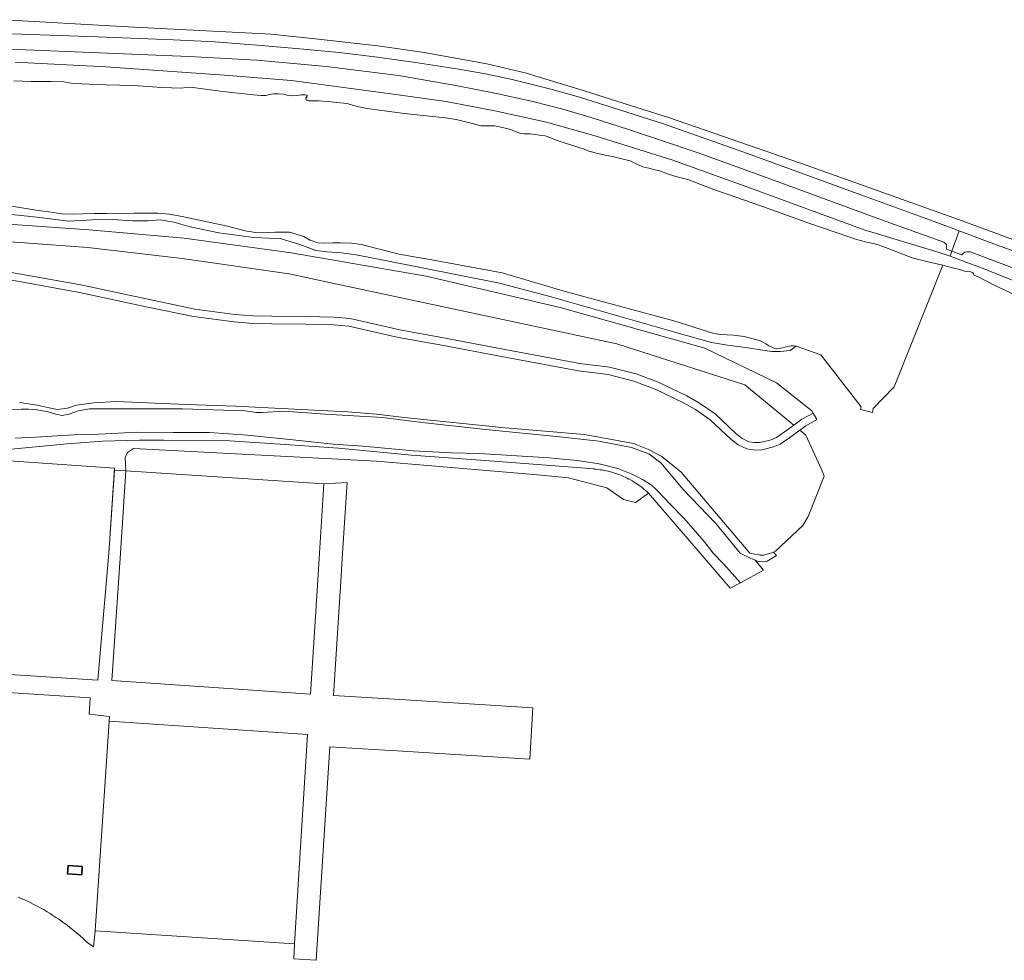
# Model space of a CAD drawing. Header units: metres. Extents: x 152610 to 160096, y 456114 to 462495.
# Tile 900 of 938: x 158544 to 158713, y 461430 to 461592. Entities that reach past the tile are written whole.
import ezdxf

# ---------------------------------------------------------------- set-up
doc = ezdxf.new("R2010")
doc.units = ezdxf.units.M
doc.header["$LTSCALE"] = 0.5
for name, color, linetype, lineweight in [('B-PV-GR-BEPLANTING_CULTUUR_BOSPLANTSOEN-GV', 251, 'CONTINUOUS', 18), ('B-PV-GW-TALUD_KRUIN-G', 251, 'CONTINUOUS', 18), ('B-PV-OG-TERREIN_BEGROEID-GV', 251, 'CONTINUOUS', 18), ('B-PV-OG-TERREIN_OEVER-GV', 251, 'CONTINUOUS', 18), ('B-PV-OG-WATER_SLOOT-GV', 251, 'CONTINUOUS', 18), ('B-PV-VH-GESLOTENVERHARDING_ASFALT-GV', 251, 'CONTINUOUS', 18), ('B-PV-VH-ONVERHARD_ZAND-GV', 251, 'CONTINUOUS', 18), ('B-XX-GR-BEPLANTING_CULTUUR_BOSPLANTSOEN-GV', 252, 'CONTINUOUS', 18), ('B-XX-IE-TERREINAFSCHEIDING_KUNSTMATIG_HEKWERK-G', 252, 'IE-TERREINAFSCHEIDING-KUNSTMATIG', 18), ('B-XX-OG-BEBOUWING-GV', 6, 'CONTINUOUS', 35), ('B-XX-OG-TERREIN_CULTUURSCHEIDING-GV', 252, 'CONTINUOUS', 18), ('B-XX-OG-TERREIN_ONBEGROEID-GV', 252, 'CONTINUOUS', 18), ('B-XX-OG-WATER_SLOOT-GV', 252, 'CONTINUOUS', 18), ('B-XX-VH-VERHARDING_TEGEL-GV', 252, 'CONTINUOUS', 18)]:
    doc.layers.add(name, color=color, linetype=linetype, lineweight=lineweight)
doc.linetypes.add('IE-TERREINAFSCHEIDING-KUNSTMATIG', pattern='A,4,[82,NLCS.SHX,S=0.75,R=90,X=0,Y=0],4,-2', length=10)

msp = doc.modelspace()

# ---------------------------------------------------------------- linework, layer by layer
at = {"layer": 'B-PV-GR-BEPLANTING_CULTUUR_BOSPLANTSOEN-GV', "flags": 128}
for points in [[(158540.465, 461553.587), (158556.028, 461552.463), (158572.223, 461550.576), (158590.605, 461547.929), (158598.013, 461546.302), (158646.793, 461535.899), (158668.742, 461528.886), (158677.155, 461521.965), (158678.519, 461522.962), (158680.469, 461524.042), (158680.255, 461524.405), (158674.19, 461529.224), (158661.905, 461535.157), (158637.086, 461542.155), (158614.109, 461547.553), (158590.945, 461551.513), (158572.553, 461554.061), (158556.311, 461555.45), (158540.748, 461556.574)], [(158542.939, 461548.158), (158554.88, 461546.018), (158566.611, 461543.506), (158574.428, 461541.885), (158581.283, 461540.962), (158584.374, 461540.723), (158587.625, 461540.662), (158593.463, 461540.577), (158598.256, 461540.462), (158601.045, 461540.26), (158609.586, 461538.302), (158617.045, 461536.969), (158627.274, 461535.008), (158640.433, 461532.542), (158645.53, 461531.907), (158650.129, 461530.742), (158653.892, 461529.347), (158658.826, 461526.972), (158660.99, 461525.74), (158663.65, 461523.904), (158667.213, 461520.537), (158668.313, 461519.682), (158669.466, 461519.128), (158670.301, 461519.002), (158671.296, 461518.982), (158671.829, 461519.105), (158673.287, 461519.457), (158674.212, 461519.827), (158675.707, 461520.907), (158677.155, 461521.965), (158668.742, 461528.886), (158646.793, 461535.899), (158598.013, 461546.302), (158590.605, 461547.929), (158572.223, 461550.576), (158556.028, 461552.463), (158540.465, 461553.587)], [(158544.352, 461525.87), (158547.377, 461525.389), (158549.407, 461524.91), (158550.793, 461524.664), (158552.558, 461524.891), (158554.111, 461525.372), (158557.108, 461525.797), (158560.935, 461526.043), (158572.962, 461525.516), (158581.447, 461525.211), (158586.972, 461524.919), (158600.633, 461524.252), (158605.583, 461523.837), (158610.343, 461523.257), (158627.643, 461521.498), (158641.25, 461520.333), (158649.638, 461518.791), (158652.206, 461517.796), (158654.548, 461516.6), (158657.847, 461513.911), (158669.596, 461500), (158670.466, 461499.8), (158671.368, 461499.653), (158671.979, 461499.656), (158673.214, 461499.984), (158673.676, 461500.179), (158674.022, 461500.325), (158678.687, 461504.765), (158679.596, 461506.267), (158682.355, 461513.219), (158681.962, 461514.258), (158679.249, 461520.243), (158678.192, 461521.113), (158676.471, 461519.856), (158674.844, 461518.68), (158673.683, 461518.215), (158672.128, 461517.839), (158671.431, 461517.679), (158670.19, 461517.704), (158669.079, 461517.872), (158667.625, 461518.57), (158666.366, 461519.55), (158662.83, 461522.891), (158660.298, 461524.638), (158658.221, 461525.819), (158653.383, 461528.149), (158649.742, 461529.498), (158645.289, 461530.628), (158640.233, 461531.257), (158627.032, 461533.731), (158616.808, 461535.691), (158609.326, 461537.028), (158600.852, 461538.97), (158598.194, 461539.163), (158593.438, 461539.277), (158587.604, 461539.362), (158584.312, 461539.424), (158581.146, 461539.668), (158574.209, 461540.602), (158566.343, 461542.234), (158554.629, 461544.743), (158542.727, 461546.876)]]:
    msp.add_lwpolyline(points, dxfattribs=at)
at = {"layer": 'B-PV-GW-TALUD_KRUIN-G', "flags": 128}
msp.add_lwpolyline([(158540.465, 461553.587), (158556.028, 461552.463), (158572.223, 461550.576), (158590.605, 461547.929), (158598.013, 461546.302), (158646.793, 461535.899), (158668.742, 461528.886), (158677.155, 461521.965)], dxfattribs=at)
at = {"layer": 'B-PV-OG-TERREIN_BEGROEID-GV', "flags": 128}
for points in [[(158726.24, 461549.559), (158705.4, 461557.249), (158679.466, 461566.498), (158663.631, 461572.027), (158655.679, 461574.746), (158640.109, 461579.688), (158632.763, 461581.91), (158631.286, 461582.357), (158624.485, 461583.955), (158613.759, 461585.882), (158605.82, 461587.038), (158595.553, 461588.182), (158587.525, 461589.037), (158561.896, 461590.372), (158541.813, 461591.531)], [(158530.929, 461589.531), (158544.573, 461589.03), (158557.719, 461588.595), (158570.74, 461588.06), (158577.852, 461587.711), (158585.816, 461587.129), (158592.394, 461586.545), (158599.15, 461585.895), (158605.751, 461585.079), (158612.287, 461584.169), (158619.723, 461583.02), (158624.251, 461582.215), (158628.874, 461581.256), (158635.728, 461579.569), (158640.38, 461578.238), (158647.286, 461576.083), (158654.783, 461573.654), (158669.221, 461568.579), (158688.652, 461561.502), (158701.249, 461556.917), (158705.518, 461555.309), (158710.379, 461553.478), (158725.964, 461547.766)], [(158543.611, 461584.224), (158559.155, 461583.44), (158579.489, 461582.034), (158590.999, 461581.117), (158608.032, 461578.796), (158617.498, 461577.499), (158625.898, 461575.921), (158634.729, 461573.922), (158643.245, 461571.532), (158656.253, 461567.497), (158669.276, 461562.805), (158689.222, 461555.489), (158702.114, 461551.587), (158703.957, 461550.936), (158703.973, 461550.93), (158704.278, 461551.793), (158703.324, 461552.133), (158703.346, 461552.977), (158702.905, 461553.342), (158692.207, 461557.2), (158672.125, 461564.58), (158660.569, 461568.742), (158654.474, 461570.83), (158648.829, 461572.68), (158642.566, 461574.707), (158637.559, 461576.194), (158632.386, 461577.498), (158626.136, 461578.893), (158619.168, 461580.242), (158609.359, 461581.979), (158597.003, 461583.504), (158585.049, 461584.587), (158573.4, 461585.23), (158548.293, 461586.227), (158524.962, 461587.184)], [(158722.004, 461546.212), (158707.411, 461551.709), (158706.866, 461551.719), (158706.489, 461551.646), (158706.317, 461551.555), (158705.998, 461551.181), (158704.278, 461551.793), (158703.973, 461550.93), (158704.731, 461550.663), (158706.117, 461550.173), (158709.472, 461548.898), (158719.518, 461544.905)]]:
    msp.add_lwpolyline(points, dxfattribs=at)
at = {"layer": 'B-PV-OG-TERREIN_OEVER-GV', "flags": 128}
for points in [[(158719.518, 461544.905), (158709.472, 461548.898), (158706.117, 461550.173), (158704.731, 461550.663), (158703.973, 461550.93), (158703.957, 461550.936), (158702.114, 461551.587), (158689.222, 461555.489), (158669.276, 461562.805), (158656.253, 461567.497), (158643.245, 461571.532), (158634.729, 461573.922), (158625.898, 461575.921), (158617.498, 461577.499), (158608.032, 461578.796), (158590.999, 461581.117), (158579.489, 461582.034), (158559.155, 461583.44), (158543.611, 461584.224)], [(158543.367, 461581.015), (158546.319, 461580.916), (158547.906, 461580.9), (158548.8, 461580.922), (158549.727, 461580.916), (158551.889, 461580.855), (158553.188, 461580.659), (158554.959, 461580.54), (158556.347, 461580.48), (158559.136, 461580.358), (158563.945, 461580.239), (158568.762, 461579.881), (158570.396, 461579.827), (158572.001, 461579.805), (158572.961, 461579.918), (158573.63, 461579.952), (158574.497, 461579.84), (158576.19, 461579.632), (158579.233, 461579.186), (158584.393, 461578.629), (158585.8, 461578.528), (158586.575, 461578.541), (158587.198, 461578.693), (158587.885, 461578.786), (158588.714, 461578.799), (158589.644, 461578.755), (158590.25, 461578.588), (158590.928, 461578.48), (158591.914, 461578.522), (158592.693, 461578.641), (158593.354, 461578.646), (158593.655, 461578.574), (158593.685, 461578.384), (158593.465, 461578.053), (158593.529, 461577.727), (158593.958, 461577.605), (158595.605, 461577.624), (158597.292, 461577.505), (158598.796, 461577.323), (158600.56, 461577.136), (158601.457, 461576.858), (158602.549, 461576.571), (158603.972, 461576.277), (158606.471, 461575.955), (158610.349, 461575.459), (158617.356, 461574.666), (158619.235, 461574.378), (158621.576, 461573.809), (158623.476, 461573.34), (158624.551, 461573.328), (158625.815, 461573.296), (158626.955, 461573.097), (158628.378, 461572.721), (158629.41, 461572.322), (158630.117, 461572.041), (158630.914, 461571.948), (158631.867, 461571.931), (158633.54, 461571.737), (158634.514, 461571.604), (158635.321, 461571.309), (158636.383, 461570.854), (158640.31, 461569.606), (158641.212, 461569.299), (158641.984, 461568.983), (158643.526, 461568.55), (158644.828, 461568.26), (158646.059, 461568.067), (158647.435, 461567.709), (158649.072, 461567.314), (158650.332, 461566.659), (158651.281, 461566.284), (158652.302, 461566.071), (158653.122, 461565.853), (158654.326, 461565.518), (158655.326, 461565.152), (158656.897, 461564.63), (158658.04, 461564.366), (158658.957, 461564.101), (158663.421, 461562.384), (158671.149, 461559.694), (158679.741, 461556.612), (158684.755, 461554.903), (158687.912, 461553.844), (158689.904, 461553.3), (158690.762, 461553.138), (158691.626, 461552.914), (158692.86, 461552.437), (158695.67, 461551.352), (158697.475, 461550.655), (158700.425, 461549.931), (158702.731, 461549.39), (158704.385, 461548.95), (158705.589, 461548.66), (158706.421, 461548.395), (158706.856, 461548.349), (158707.469, 461548.294), (158707.883, 461548.104), (158707.965, 461547.929), (158708.107, 461547.674), (158708.793, 461547.394), (158711.742, 461545.874), (158713.102, 461545.254), (158715.196, 461544.251)], [(158536.775, 461558.736), (158547.373, 461557.621), (158552.749, 461556.956), (158556.847, 461557.171), (158560.306, 461557.27), (158563.764, 461557.001), (158566.394, 461557.041), (158568.49, 461557.185), (158570.817, 461556.77), (158573.604, 461555.994), (158578.547, 461554.951), (158584.521, 461554.178), (158587.108, 461554.06), (158589.045, 461553.978), (158592.447, 461552.963), (158595.175, 461551.949), (158597.052, 461551.714), (158599.562, 461551.512), (158602.061, 461551.198), (158606.761, 461550.281), (158626.668, 461546.3), (158635.557, 461543.974), (158657.152, 461537.816), (158663.035, 461536.149), (158665.782, 461535.675), (158668.86, 461535.282), (158671.092, 461534.922), (158673.377, 461534.626), (158674.893, 461534.604), (158676.522, 461534.778), (158677.577, 461535.51), (158677.133, 461535.584), (158676.718, 461535.575), (158676.145, 461535.478), (158674.703, 461535.116), (158674.18, 461535.083), (158673.795, 461535.168), (158673.443, 461535.336), (158672.9, 461535.598), (158672.356, 461535.911), (158671.537, 461536.345), (158670.442, 461536.703), (158668.625, 461537.166), (158666.816, 461537.411), (158665.718, 461537.443), (158664.617, 461537.508), (158663.462, 461537.682), (158656.592, 461539.849), (158637.911, 461544.89), (158627.11, 461548.096), (158614.419, 461550.452), (158612.036, 461550.819), (158609.437, 461551.311), (158602.971, 461552.946), (158601.284, 461553.187), (158599.401, 461553.269), (158598.057, 461553.248), (158596.665, 461553.204), (158595.501, 461553.264), (158594.22, 461553.702), (158593.129, 461554.329), (158590.673, 461555.055), (158589.367, 461555.091), (158588.132, 461555.049), (158586.918, 461555.005), (158586.045, 461554.948), (158584.831, 461555.013), (158583.043, 461555.299), (158580.001, 461556.085), (158572.256, 461557.759), (158569.997, 461558.146), (158568.073, 461558.323), (158565.909, 461558.349), (158564.008, 461558.353), (158559.24, 461558.255), (158557.117, 461558.261), (158555.263, 461558.209), (158553.605, 461558.186), (158551.585, 461558.233), (158549.389, 461558.552), (158547.551, 461558.82), (158543.046, 461559.527)], [(158540.931, 461524.579), (158544.604, 461524.695), (158545.889, 461524.692), (158547.363, 461524.605), (158549.234, 461524.263), (158550.547, 461523.875), (158551.631, 461523.6), (158552.881, 461523.822), (158553.61, 461524.152), (158554.374, 461524.41), (158556.318, 461524.784), (158564.473, 461524.782), (158572.29, 461524.769), (158579.343, 461524.539), (158582.513, 461524.449), (158583.918, 461524.323), (158584.959, 461524.153), (158585.944, 461524.157), (158589.668, 461524.342), (158596.791, 461523.857), (158606.613, 461523.248), (158613.433, 461522.426), (158623.741, 461521.269), (158637.554, 461519.903), (158643.735, 461519.207), (158649.298, 461518.143), (158652.277, 461517.046), (158654.346, 461515.516), (158658.205, 461510.926), (158663.77, 461505.109), (158667.953, 461500), (158669.208, 461499.355), (158670.508, 461498.778), (158670.795, 461498.651), (158671.824, 461498.531), (158672.602, 461498.642), (158674.173, 461499.585), (158673.676, 461500.179), (158673.214, 461499.984), (158671.979, 461499.656), (158671.368, 461499.653), (158670.466, 461499.8), (158669.596, 461500), (158657.847, 461513.911), (158654.548, 461516.6), (158652.206, 461517.796), (158649.638, 461518.791), (158641.25, 461520.333), (158627.643, 461521.498), (158610.343, 461523.257), (158605.583, 461523.837), (158600.633, 461524.252), (158586.972, 461524.919), (158581.447, 461525.211), (158572.962, 461525.516), (158560.935, 461526.043), (158557.108, 461525.797), (158554.111, 461525.372), (158552.558, 461524.891), (158550.793, 461524.664), (158549.407, 461524.91), (158547.377, 461525.389), (158544.352, 461525.87)], [(158539.277, 461517.523), (158552.504, 461518.758), (158558.549, 461519.235), (158564.927, 461519.383), (158569.067, 461519.411), (158580.369, 461519.297), (158590.776, 461518.594), (158599.049, 461518.025), (158611.591, 461516.828), (158625.753, 461515.786), (158642.843, 461514.439), (158642.901, 461514.435), (158643.247, 461514.406), (158643.593, 461514.369), (158643.937, 461514.323), (158644.28, 461514.27), (158644.622, 461514.209), (158644.963, 461514.141), (158645.301, 461514.064), (158645.638, 461513.98), (158645.973, 461513.887), (158646.306, 461513.788), (158646.636, 461513.68), (158646.964, 461513.565), (158647.289, 461513.443), (158647.611, 461513.313), (158647.93, 461513.175), (158648.245, 461513.03), (158648.558, 461512.879), (158648.866, 461512.72), (158649.171, 461512.553), (158649.472, 461512.38), (158649.769, 461512.2), (158650.062, 461512.013), (158650.35, 461511.82), (158650.634, 461511.62), (158650.913, 461511.413), (158651.188, 461511.2), (158651.457, 461510.981), (158651.721, 461510.756), (158651.98, 461510.524), (158652.234, 461510.287), (158661.098, 461500), (158666.224, 461493.987), (158667.988, 461494.885), (158665.114, 461498.157), (158663.352, 461500), (158661.772, 461501.978), (158658.374, 461505.921), (158655.866, 461508.48), (158654.997, 461509.409), (158653.745, 461510.733), (158653.382, 461511.098), (158652.726, 461511.665), (158651.975, 461512.185), (158651.227, 461512.649), (158650.349, 461513.098), (158649.257, 461513.613), (158646.973, 461514.527), (158644.02, 461515.263), (158643.434, 461515.386), (158640.003, 461515.912), (158635.172, 461516.38), (158623.211, 461517.123), (158618.453, 461517.229), (158611.901, 461517.536), (158603.218, 461518.33), (158598.164, 461518.703), (158592.291, 461519.342), (158583.448, 461520.228), (158576.955, 461520.677), (158570.699, 461520.724), (158564.522, 461520.769), (158556.899, 461520.349), (158553.653, 461520.28), (158547.1, 461519.9), (158543.611, 461519.739)]]:
    msp.add_lwpolyline(points, dxfattribs=at)
at = {"layer": 'B-PV-OG-WATER_SLOOT-GV', "flags": 128}
for points in [[(158543.046, 461559.527), (158547.551, 461558.82), (158549.389, 461558.552), (158551.585, 461558.233), (158553.605, 461558.186), (158555.263, 461558.209), (158557.117, 461558.261), (158559.24, 461558.255), (158564.008, 461558.353), (158565.909, 461558.349), (158568.073, 461558.323), (158569.997, 461558.146), (158572.256, 461557.759), (158580.001, 461556.085), (158583.043, 461555.299), (158584.831, 461555.013), (158586.045, 461554.948), (158586.918, 461555.005), (158588.132, 461555.049), (158589.367, 461555.091), (158590.673, 461555.055), (158593.129, 461554.329), (158594.22, 461553.702), (158595.501, 461553.264), (158596.665, 461553.204), (158598.057, 461553.248), (158599.401, 461553.269), (158601.284, 461553.187), (158602.971, 461552.946), (158609.437, 461551.311), (158612.036, 461550.819), (158614.419, 461550.452), (158627.11, 461548.096), (158637.911, 461544.89), (158656.592, 461539.849), (158663.462, 461537.682), (158664.617, 461537.508), (158665.718, 461537.443), (158666.816, 461537.411), (158668.625, 461537.166), (158670.442, 461536.703), (158671.537, 461536.345), (158672.356, 461535.911), (158672.9, 461535.598), (158673.443, 461535.336), (158673.795, 461535.168), (158674.18, 461535.083), (158674.703, 461535.116), (158676.145, 461535.478), (158676.718, 461535.575), (158677.133, 461535.584), (158677.577, 461535.51), (158681.79, 461534.025), (158688.694, 461525.088), (158688.58, 461524.635), (158690.651, 461524.152), (158690.761, 461524.806), (158694.365, 461528.535), (158702.731, 461549.39), (158700.425, 461549.931), (158697.475, 461550.655), (158695.67, 461551.352), (158692.86, 461552.437), (158691.626, 461552.914), (158690.762, 461553.138), (158689.904, 461553.3), (158687.912, 461553.844), (158684.755, 461554.903), (158679.741, 461556.612), (158671.149, 461559.694), (158663.421, 461562.384), (158658.957, 461564.101), (158658.04, 461564.366), (158656.897, 461564.63), (158655.326, 461565.152), (158654.326, 461565.518), (158653.122, 461565.853), (158652.302, 461566.071), (158651.281, 461566.284), (158650.332, 461566.659), (158649.072, 461567.314), (158647.435, 461567.709), (158646.059, 461568.067), (158644.828, 461568.26), (158643.526, 461568.55), (158641.984, 461568.983), (158641.212, 461569.299), (158640.31, 461569.606), (158636.383, 461570.854), (158635.321, 461571.309), (158634.514, 461571.604), (158633.54, 461571.737), (158631.867, 461571.931), (158630.914, 461571.948), (158630.117, 461572.041), (158629.41, 461572.322), (158628.378, 461572.721), (158626.955, 461573.097), (158625.815, 461573.296), (158624.551, 461573.328), (158623.476, 461573.34), (158621.576, 461573.809), (158619.235, 461574.378), (158617.356, 461574.666), (158610.349, 461575.459), (158606.471, 461575.955), (158603.972, 461576.277), (158602.549, 461576.571), (158601.457, 461576.858), (158600.56, 461577.136), (158598.796, 461577.323), (158597.292, 461577.505), (158595.605, 461577.624), (158593.958, 461577.605), (158593.529, 461577.727), (158593.465, 461578.053), (158593.685, 461578.384), (158593.655, 461578.574), (158593.354, 461578.646), (158592.693, 461578.641), (158591.914, 461578.522), (158590.928, 461578.48), (158590.25, 461578.588), (158589.644, 461578.755), (158588.714, 461578.799), (158587.885, 461578.786), (158587.198, 461578.693), (158586.575, 461578.541), (158585.8, 461578.528), (158584.393, 461578.629), (158579.233, 461579.186), (158576.19, 461579.632), (158574.497, 461579.84), (158573.63, 461579.952), (158572.961, 461579.918), (158572.001, 461579.805), (158570.396, 461579.827), (158568.762, 461579.881), (158563.945, 461580.239), (158559.136, 461580.358), (158556.347, 461580.48), (158554.959, 461580.54), (158553.188, 461580.659), (158551.889, 461580.855), (158549.727, 461580.916), (158548.8, 461580.922), (158547.906, 461580.9), (158546.319, 461580.916), (158543.367, 461581.015)], [(158543.611, 461519.739), (158547.1, 461519.9), (158553.653, 461520.28), (158556.899, 461520.349), (158564.522, 461520.769), (158570.699, 461520.724), (158576.955, 461520.677), (158583.448, 461520.228), (158592.291, 461519.342), (158598.164, 461518.703), (158603.218, 461518.33), (158611.901, 461517.536), (158618.453, 461517.229), (158623.211, 461517.123), (158635.172, 461516.38), (158640.003, 461515.912), (158643.434, 461515.386), (158644.02, 461515.263), (158646.973, 461514.527), (158649.257, 461513.613), (158650.349, 461513.098), (158651.227, 461512.649), (158651.975, 461512.185), (158652.726, 461511.665), (158653.382, 461511.098), (158653.745, 461510.733), (158654.997, 461509.409), (158655.866, 461508.48), (158658.374, 461505.921), (158661.772, 461501.978), (158663.352, 461500), (158665.114, 461498.157), (158667.988, 461494.885), (158671.976, 461497.082), (158670.508, 461498.778), (158669.208, 461499.355), (158667.953, 461500), (158663.77, 461505.109), (158658.205, 461510.926), (158654.346, 461515.516), (158652.277, 461517.046), (158649.298, 461518.143), (158643.735, 461519.207), (158637.554, 461519.903), (158623.741, 461521.269), (158613.433, 461522.426), (158606.613, 461523.248), (158596.791, 461523.857), (158589.668, 461524.342), (158585.944, 461524.157), (158584.959, 461524.153), (158583.918, 461524.323), (158582.513, 461524.449), (158579.343, 461524.539), (158572.29, 461524.769), (158564.473, 461524.782), (158556.318, 461524.784), (158554.374, 461524.41), (158553.61, 461524.152), (158552.881, 461523.822), (158551.631, 461523.6), (158550.547, 461523.875), (158549.234, 461524.263), (158547.363, 461524.605), (158545.889, 461524.692), (158544.604, 461524.695), (158540.931, 461524.579)]]:
    msp.add_lwpolyline(points, dxfattribs=at)
at = {"layer": 'B-PV-VH-GESLOTENVERHARDING_ASFALT-GV', "flags": 128}
msp.add_lwpolyline([(158524.962, 461587.184), (158548.293, 461586.227), (158573.4, 461585.23), (158585.049, 461584.587), (158597.003, 461583.504), (158609.359, 461581.979), (158619.168, 461580.242), (158626.136, 461578.893), (158632.386, 461577.498), (158637.559, 461576.194), (158642.566, 461574.707), (158648.829, 461572.68), (158654.474, 461570.83), (158660.569, 461568.742), (158672.125, 461564.58), (158692.207, 461557.2), (158702.905, 461553.342), (158703.346, 461552.977), (158703.324, 461552.133), (158704.278, 461551.793), (158705.518, 461555.309), (158701.249, 461556.917), (158688.652, 461561.502), (158669.221, 461568.579), (158654.783, 461573.654), (158647.286, 461576.083), (158640.38, 461578.238), (158635.728, 461579.569), (158628.874, 461581.256), (158624.251, 461582.215), (158619.723, 461583.02), (158612.287, 461584.169), (158605.751, 461585.079), (158599.15, 461585.895), (158592.394, 461586.545), (158585.816, 461587.129), (158577.852, 461587.711), (158570.74, 461588.06), (158557.719, 461588.595), (158544.573, 461589.03), (158530.929, 461589.531)], dxfattribs=at)
at = {"layer": 'B-PV-VH-ONVERHARD_ZAND-GV', "flags": 128}
msp.add_lwpolyline([(158542.727, 461546.876), (158554.629, 461544.743), (158566.343, 461542.234), (158574.209, 461540.602), (158581.146, 461539.668), (158584.312, 461539.424), (158587.604, 461539.362), (158593.438, 461539.277), (158598.194, 461539.163), (158600.852, 461538.97), (158609.326, 461537.028), (158616.808, 461535.691), (158627.032, 461533.731), (158640.233, 461531.257), (158645.289, 461530.628), (158649.742, 461529.498), (158653.383, 461528.149), (158658.221, 461525.819), (158660.298, 461524.638), (158662.83, 461522.891), (158666.366, 461519.55), (158667.625, 461518.57), (158669.079, 461517.872), (158670.19, 461517.704), (158671.431, 461517.679), (158672.128, 461517.839), (158673.683, 461518.215), (158674.844, 461518.68), (158676.471, 461519.856), (158678.192, 461521.113), (158679.22, 461521.864), (158681.13, 461522.922), (158680.469, 461524.042), (158678.519, 461522.962), (158677.155, 461521.965), (158675.707, 461520.907), (158674.212, 461519.827), (158673.287, 461519.457), (158671.829, 461519.105), (158671.296, 461518.982), (158670.301, 461519.002), (158669.466, 461519.128), (158668.313, 461519.682), (158667.213, 461520.537), (158663.65, 461523.904), (158660.99, 461525.74), (158658.826, 461526.972), (158653.892, 461529.347), (158650.129, 461530.742), (158645.53, 461531.907), (158640.433, 461532.542), (158627.274, 461535.008), (158617.045, 461536.969), (158609.586, 461538.302), (158601.045, 461540.26), (158598.256, 461540.462), (158593.463, 461540.577), (158587.625, 461540.662), (158584.374, 461540.723), (158581.283, 461540.962), (158574.428, 461541.885), (158566.611, 461543.506), (158554.88, 461546.018), (158542.939, 461548.158)], dxfattribs=at)
at = {"layer": 'B-XX-GR-BEPLANTING_CULTUUR_BOSPLANTSOEN-GV'}
msp.add_lwpolyline([(158544.352, 461525.87), (158547.377, 461525.389), (158549.407, 461524.91), (158550.793, 461524.664), (158552.558, 461524.891), (158554.111, 461525.372), (158557.108, 461525.797), (158560.935, 461526.043), (158572.962, 461525.516), (158581.447, 461525.211), (158586.972, 461524.919), (158600.633, 461524.252), (158605.583, 461523.837), (158610.343, 461523.257), (158627.643, 461521.498), (158641.25, 461520.333), (158649.638, 461518.791), (158652.206, 461517.796), (158654.548, 461516.6), (158657.847, 461513.911), (158669.596, 461500), (158670.466, 461499.8), (158671.368, 461499.653), (158671.979, 461499.656), (158673.214, 461499.984), (158673.676, 461500.179), (158674.022, 461500.325), (158678.687, 461504.765), (158679.596, 461506.267), (158682.355, 461513.219), (158681.962, 461514.258), (158679.249, 461520.243), (158678.192, 461521.113), (158676.471, 461519.856), (158674.844, 461518.68), (158673.683, 461518.215), (158672.128, 461517.839), (158671.431, 461517.679), (158670.19, 461517.704), (158669.079, 461517.872), (158667.625, 461518.57), (158666.366, 461519.55), (158662.83, 461522.891), (158660.298, 461524.638), (158658.221, 461525.819), (158653.383, 461528.149), (158649.742, 461529.498), (158645.289, 461530.628), (158640.233, 461531.257), (158627.032, 461533.731), (158616.808, 461535.691), (158609.326, 461537.028), (158600.852, 461538.97), (158598.194, 461539.163), (158593.438, 461539.277), (158587.604, 461539.362), (158584.312, 461539.424), (158581.146, 461539.668), (158574.209, 461540.602), (158566.343, 461542.234), (158554.629, 461544.743), (158542.727, 461546.876)], dxfattribs=at)
at = {"layer": 'B-XX-IE-TERREINAFSCHEIDING_KUNSTMATIG_HEKWERK-G'}
for points in [[(158525.172, 461500), (158523.946, 461480.396), (158557.759, 461478.204), (158559.644, 461500), (158560.643, 461514.579), (158526.233, 461516.958)], [(158593.76, 461468.9), (158591.49, 461432.94), (158557.33, 461435.17), (158559.73, 461471.17)]]:
    msp.add_lwpolyline(points, close=True, dxfattribs=at)
for points in [[(158595.788, 461500), (158596.53, 461511.91), (158562.59, 461514.12), (158561.644, 461500)], [(158561.644, 461500), (158560.18, 461478.16), (158575.18, 461477.12), (158594.28, 461475.82), (158595.5, 461495.388), (158595.788, 461500)]]:
    msp.add_lwpolyline(points, dxfattribs=at)
at = {"layer": 'B-XX-OG-BEBOUWING-GV'}
msp.add_lwpolyline([(158555.112, 461446.243), (158552.668, 461446.406), (158552.571, 461444.957), (158555.015, 461444.794)], close=True, dxfattribs=at)
at = {"layer": 'B-XX-OG-TERREIN_CULTUURSCHEIDING-GV'}
for points in [[(158526.233, 461516.958), (158560.643, 461514.579), (158560.619, 461514.217), (158562.59, 461514.12), (158562.463, 461516.404), (158562.856, 461517.292), (158563.888, 461517.929), (158605.592, 461515.766), (158633.906, 461513.352), (158638.525, 461512.95), (158645.059, 461511.228), (158647.967, 461509.231), (158649.992, 461508.694), (158652.234, 461510.287), (158651.98, 461510.524), (158651.721, 461510.756), (158651.457, 461510.981), (158651.188, 461511.2), (158650.913, 461511.413), (158650.634, 461511.62), (158650.35, 461511.82), (158650.062, 461512.013), (158649.769, 461512.2), (158649.472, 461512.38), (158649.171, 461512.553), (158648.866, 461512.72), (158648.558, 461512.879), (158648.245, 461513.03), (158647.93, 461513.175), (158647.611, 461513.313), (158647.289, 461513.443), (158646.964, 461513.565), (158646.636, 461513.68), (158646.306, 461513.788), (158645.973, 461513.887), (158645.638, 461513.98), (158645.301, 461514.064), (158644.963, 461514.141), (158644.622, 461514.209), (158644.28, 461514.27), (158643.937, 461514.323), (158643.593, 461514.369), (158643.247, 461514.406), (158642.901, 461514.435), (158642.843, 461514.439), (158625.753, 461515.786), (158611.591, 461516.828), (158599.049, 461518.025), (158590.776, 461518.594), (158580.369, 461519.297), (158569.067, 461519.411), (158564.927, 461519.383), (158558.549, 461519.235), (158552.504, 461518.758), (158539.277, 461517.523)], [(158544.128, 461440.957), (158544.521, 461440.806), (158544.911, 461440.648), (158545.298, 461440.482), (158545.682, 461440.309), (158548.57, 461438.776), (158549.076, 461438.471), (158549.577, 461438.159), (158550.074, 461437.84), (158550.567, 461437.514), (158551.055, 461437.182), (158551.539, 461436.844), (158552.018, 461436.498), (158552.492, 461436.147), (158552.962, 461435.788), (158553.427, 461435.424), (158553.886, 461435.053), (158554.341, 461434.677), (158554.791, 461434.293), (158555.235, 461433.904), (158555.674, 461433.509), (158556.107, 461433.108), (158556.211, 461433.011), (158557.027, 461432.437), (158557.33, 461435.17), (158559.73, 461471.17), (158559.779, 461471.995), (158556.281, 461472.348), (158556.472, 461475.181), (158527.368, 461477.067)]]:
    msp.add_lwpolyline(points, dxfattribs=at)
for points in [[(158560.643, 461514.579), (158526.233, 461516.958), (158525.172, 461500), (158523.946, 461480.396), (158557.759, 461478.205), (158559.644, 461500), (158560.619, 461514.217)], [(158552.571, 461444.957), (158552.668, 461446.406), (158555.112, 461446.243), (158555.015, 461444.794)]]:
    msp.add_lwpolyline(points, close=True, dxfattribs=at)
at = {"layer": 'B-XX-OG-TERREIN_ONBEGROEID-GV'}
for points in [[(158596.53, 461511.91), (158562.59, 461514.12), (158561.644, 461500), (158560.18, 461478.16), (158575.18, 461477.12), (158594.28, 461475.82), (158595.5, 461495.388), (158595.788, 461500)], [(158593.76, 461468.9), (158559.73, 461471.17), (158557.33, 461435.17), (158591.49, 461432.94)]]:
    msp.add_lwpolyline(points, close=True, dxfattribs=at)
at = {"layer": 'B-XX-OG-WATER_SLOOT-GV'}
for points in [[(158540.931, 461524.579), (158544.604, 461524.695), (158545.889, 461524.692), (158547.363, 461524.605), (158549.234, 461524.263), (158550.547, 461523.875), (158551.631, 461523.6), (158552.881, 461523.822), (158553.61, 461524.152), (158554.374, 461524.41), (158556.318, 461524.784), (158564.473, 461524.782), (158572.29, 461524.769), (158579.343, 461524.539), (158582.513, 461524.449), (158583.918, 461524.323), (158584.959, 461524.153), (158585.944, 461524.157), (158589.668, 461524.342), (158596.791, 461523.857), (158606.613, 461523.248), (158613.433, 461522.426), (158623.741, 461521.269), (158637.554, 461519.903), (158643.735, 461519.207), (158649.298, 461518.143), (158652.277, 461517.046), (158654.346, 461515.516), (158658.205, 461510.926), (158663.77, 461505.109), (158667.953, 461500), (158669.208, 461499.355), (158670.508, 461498.778), (158670.795, 461498.651), (158671.824, 461498.531), (158672.602, 461498.642), (158674.173, 461499.585), (158673.676, 461500.179), (158673.214, 461499.984), (158671.979, 461499.656), (158671.368, 461499.653), (158670.466, 461499.8), (158669.596, 461500), (158657.847, 461513.911), (158654.548, 461516.6), (158652.206, 461517.796), (158649.638, 461518.791), (158641.25, 461520.333), (158627.643, 461521.498), (158610.343, 461523.257), (158605.583, 461523.837), (158600.633, 461524.252), (158586.972, 461524.919), (158581.447, 461525.211), (158572.962, 461525.516), (158560.935, 461526.043), (158557.108, 461525.797), (158554.111, 461525.372), (158552.558, 461524.891), (158550.793, 461524.664), (158549.407, 461524.91), (158547.377, 461525.389), (158544.352, 461525.87)], [(158543.611, 461519.739), (158547.1, 461519.9), (158553.653, 461520.28), (158556.899, 461520.349), (158564.522, 461520.769), (158570.699, 461520.724), (158576.955, 461520.677), (158583.448, 461520.228), (158592.291, 461519.342), (158598.164, 461518.703), (158603.218, 461518.33), (158611.901, 461517.536), (158618.453, 461517.229), (158623.211, 461517.123), (158635.172, 461516.38), (158640.003, 461515.912), (158643.434, 461515.386), (158644.02, 461515.263), (158646.973, 461514.527), (158649.257, 461513.613), (158650.349, 461513.098), (158651.227, 461512.649), (158651.975, 461512.185), (158652.726, 461511.665), (158653.382, 461511.098), (158653.745, 461510.733), (158654.997, 461509.409), (158655.866, 461508.48), (158658.374, 461505.921), (158661.772, 461501.978), (158663.352, 461500), (158665.114, 461498.157), (158667.988, 461494.885), (158671.976, 461497.082), (158670.508, 461498.778), (158669.208, 461499.355), (158667.953, 461500), (158663.77, 461505.109), (158658.205, 461510.926), (158654.346, 461515.516), (158652.277, 461517.046), (158649.298, 461518.143), (158643.735, 461519.207), (158637.554, 461519.903), (158623.741, 461521.269), (158613.433, 461522.426), (158606.613, 461523.248), (158596.791, 461523.857), (158589.668, 461524.342), (158585.944, 461524.157), (158584.959, 461524.153), (158583.918, 461524.323), (158582.513, 461524.449), (158579.343, 461524.539), (158572.29, 461524.769), (158564.473, 461524.782), (158556.318, 461524.784), (158554.374, 461524.41), (158553.61, 461524.152), (158552.881, 461523.822), (158551.631, 461523.6), (158550.547, 461523.875), (158549.234, 461524.263), (158547.363, 461524.605), (158545.889, 461524.692), (158544.604, 461524.695), (158540.931, 461524.579)], [(158539.277, 461517.523), (158552.504, 461518.758), (158558.549, 461519.235), (158564.927, 461519.383), (158569.067, 461519.411), (158580.369, 461519.297), (158590.776, 461518.594), (158599.049, 461518.025), (158611.591, 461516.828), (158625.753, 461515.786), (158642.843, 461514.439), (158642.901, 461514.435), (158643.247, 461514.406), (158643.593, 461514.369), (158643.937, 461514.323), (158644.28, 461514.27), (158644.622, 461514.209), (158644.963, 461514.141), (158645.301, 461514.064), (158645.638, 461513.98), (158645.973, 461513.887), (158646.306, 461513.788), (158646.636, 461513.68), (158646.964, 461513.565), (158647.289, 461513.443), (158647.611, 461513.313), (158647.93, 461513.175), (158648.245, 461513.03), (158648.558, 461512.879), (158648.866, 461512.72), (158649.171, 461512.553), (158649.472, 461512.38), (158649.769, 461512.2), (158650.062, 461512.013), (158650.35, 461511.82), (158650.634, 461511.62), (158650.913, 461511.413), (158651.188, 461511.2), (158651.457, 461510.981), (158651.721, 461510.756), (158651.98, 461510.524), (158652.234, 461510.287), (158661.098, 461500), (158666.224, 461493.987), (158667.988, 461494.885), (158665.114, 461498.157), (158663.352, 461500), (158661.772, 461501.978), (158658.374, 461505.921), (158655.866, 461508.48), (158654.997, 461509.409), (158653.745, 461510.733), (158653.382, 461511.098), (158652.726, 461511.665), (158651.975, 461512.185), (158651.227, 461512.649), (158650.349, 461513.098), (158649.257, 461513.613), (158646.973, 461514.527), (158644.02, 461515.263), (158643.434, 461515.386), (158640.003, 461515.912), (158635.172, 461516.38), (158623.211, 461517.123), (158618.453, 461517.229), (158611.901, 461517.536), (158603.218, 461518.33), (158598.164, 461518.703), (158592.291, 461519.342), (158583.448, 461520.228), (158576.955, 461520.677), (158570.699, 461520.724), (158564.522, 461520.769), (158556.899, 461520.349), (158553.653, 461520.28), (158547.1, 461519.9), (158543.611, 461519.739)]]:
    msp.add_lwpolyline(points, dxfattribs=at)
at = {"layer": 'B-XX-VH-VERHARDING_TEGEL-GV'}
msp.add_lwpolyline([(158527.368, 461477.067), (158556.472, 461475.181), (158556.281, 461472.348), (158559.779, 461471.995), (158559.73, 461471.17), (158593.76, 461468.9), (158591.49, 461432.94), (158591.369, 461430.382), (158595.22, 461430.14), (158597.59, 461466.79), (158607.031, 461466.209), (158609.11, 461466.081), (158631.89, 461464.68), (158632.39, 461473.47), (158610.56, 461474.821), (158598.17, 461475.59), (158599.445, 461495.171), (158599.76, 461500), (158600.55, 461512.13), (158596.53, 461511.91), (158595.788, 461500), (158595.5, 461495.388), (158594.28, 461475.82), (158575.18, 461477.12), (158560.18, 461478.16), (158561.644, 461500), (158562.59, 461514.12), (158560.619, 461514.217), (158559.644, 461500), (158557.759, 461478.205), (158523.946, 461480.396)], dxfattribs=at)

doc.saveas('drawing.dxf')
